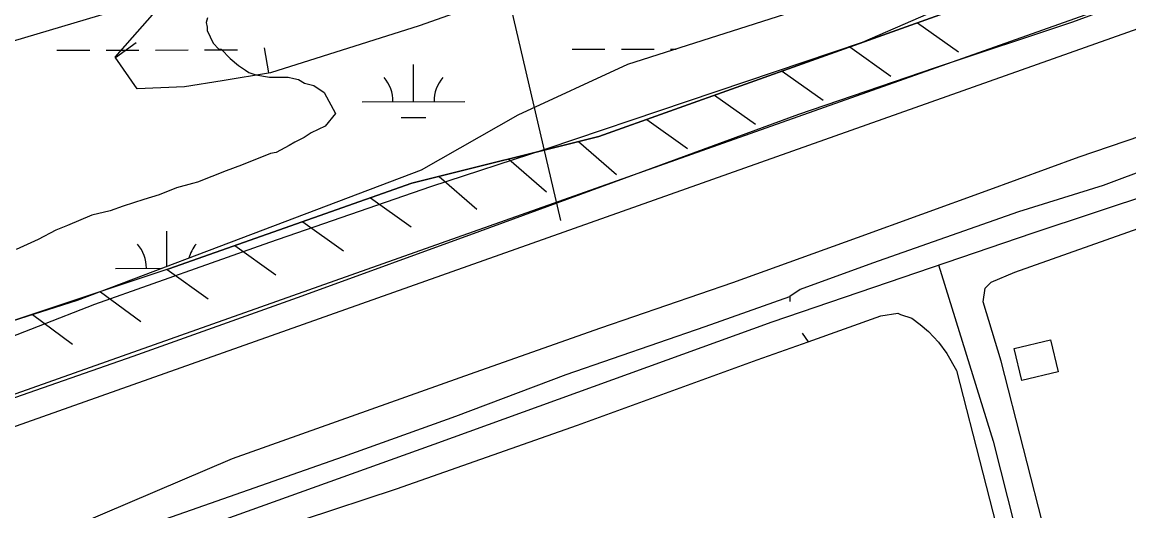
# Model space of a CAD drawing. Extents: x 3329297 to 3367176, y 649250 to 674653.
# Drawn here: x 3337293 to 3338371, y 657903 to 658379 of the extents above; entities that cross this region are included whole.
import ezdxf

# ---------------------------------------------------------------- set-up
doc = ezdxf.new("R2010")
doc.units = 0
for name, color, linetype in [('V-BLDG-OTLN', 7, 'Continuous'), ('V-BORW-LINE', 7, 'Continuous'), ('V-FLOD-BASE', 7, 'Continuous'), ('V-LEVE-TOET', 7, 'Continuous'), ('V-RIVR-RANG', 7, 'Continuous'), ('V-ROAD-CNTR', 7, 'Continuous'), ('V-RRAP-FSHR', 7, 'Continuous'), ('V-SITE-VEGE', 7, 'Continuous'), ('V-SURV-LINE', 7, 'Continuous'), ('V-TOPO-MAJR', 7, 'Continuous'), ('V-TOPO-SHOR', 7, 'Continuous'), ('V-UTIL-LINE', 7, 'Continuous'), ('V-WETL-SWMP', 7, 'Continuous')]:
    doc.layers.add(name, color=color, linetype=linetype)

msp = doc.modelspace()

# ---------------------------------------------------------------- linework, layer by layer
at = {"layer": 'V-BLDG-OTLN'}
msp.add_lwpolyline([(3338259.7, 658061), (3338295, 658069.4), (3338302.5, 658038.3), (3338267.1, 658029.9)], close=True, dxfattribs=at)
at = {"layer": 'V-BORW-LINE'}
for p, q in [((3337384.2, 658344.8), (3337404.6, 658359.1)), ((3337533.7, 658329.6), (3337529.6, 658354.2))]:
    msp.add_line(p, q, dxfattribs=at)
msp.add_lwpolyline([(3338050.5, 658518.9), (3337973.7, 658460.3), (3337826.5, 658427.6), (3337680.3, 658375.5), (3337535.4, 658329.8), (3337488.2, 658322), (3337451.5, 658316), (3337405.6, 658314.1), (3337384, 658345), (3337432.3, 658399.7), (3337511.5, 658439.4), (3337619.1, 658487), (3337705, 658520.5), (3337771.9, 658522.6), (3337842.1, 658558.9), (3337980.9, 658567.8), (3338037.5, 658549.3), (3338049.6, 658518.1)], dxfattribs=at)
at = {"layer": 'V-FLOD-BASE'}
msp.add_lwpolyline([(3338527.5, 658456.9), (3338316.4, 658379), (3338181.7, 658334.3), (3338049.7, 658289), (3337879.9, 658226.7), (3337739, 658175.2), (3337565.7, 658112.2), (3337401.4, 658053.3), (3337272.9, 658008.6), (3337097.6, 657949.7), (3337072.8, 657943), (3337017.9, 657931.6), (3336998.6, 657929.6), (3336981.5, 657931), (3336930, 657934), (3336862.8, 657946.7), (3336834.1, 657953.7), (3336810.8, 657961.4), (3336776.5, 657975.9), (3336649.8, 658036.3), (3336540.2, 658081.4), (3336520.4, 658088.4), (3336503.2, 658092.6)], dxfattribs=at)
at = {"layer": 'V-LEVE-TOET'}
for points in [[(3337347.7, 657889.5), (3337498.3, 657954), (3337734.7, 658038), (3337857.1, 658081.3), (3337985.6, 658125.3), (3338107.2, 658169.3), (3338232.3, 658214.7), (3338323.1, 658247.9), (3338444, 658289.1), (3338587, 658336.5), (3338703.1, 658375), (3338844, 658425.8), (3338975.3, 658481.5), (3339094.9, 658530.3), (3339219.4, 658578.4), (3339405.7, 658664), (3339548, 658724.3), (3339673.2, 658778), (3339779.1, 658825.5), (3339896, 658888.7)], [(3338428.6, 658485.4), (3338272.6, 658428.5), (3338215.5, 658404.7), (3338111.7, 658359.2), (3337941.2, 658301.7), (3337804.5, 658255.7), (3337691.1, 658218.5), (3337534.4, 658164.4), (3337363.9, 658104.1), (3337199, 658039.8), (3337071.1, 657997.8), (3337040.9, 657991.1), (3337016.2, 657990.5), (3336961.3, 657992.9), (3336894.1, 657997.3), (3336836.6, 658012), (3336802.3, 658027.2), (3336705.1, 658077.8), (3336622.3, 658119.4), (3336565.5, 658145), (3336547.7, 658151.3), (3336512.7, 658159), (3336483.9, 658160.5)]]:
    msp.add_lwpolyline(points, dxfattribs=at)
at = {"layer": 'V-RIVR-RANG'}
msp.add_line((3337818.2, 658185.9), (3337522, 659451.7), dxfattribs=at)
at = {"layer": 'V-ROAD-CNTR'}
for points in [[(3338278.1, 658173.9), (3338575.8, 658272.4), (3338626.5, 658283.4), (3338680.7, 658293.1), (3338738.1, 658302), (3338801.1, 658307), (3338973.3, 658308.9)], [(3337449.6, 657880), (3337694.7, 657968), (3338024, 658087.2), (3338278.1, 658173.9)], [(3338186.1, 658142.5), (3338239.3, 657970.7), (3338295.5, 657748.5), (3338367.4, 657508.7), (3338431, 657264.7), (3338506.9, 656974.6), (3338608.2, 656592.2), (3338712.6, 656226.8), (3338783.4, 655949.4), (3338836.2, 655742.1), (3338880, 655575), (3338895.4, 655487.5), (3338897.9, 655393.3), (3338885.3, 655302.2), (3338855.2, 655198.8)]]:
    msp.add_lwpolyline(points, dxfattribs=at)
at = {"layer": 'V-RRAP-FSHR'}
for p, q in [((3338165.5, 658378.4), (3338205.4, 658350.2)), ((3338099.6, 658354.9), (3338139.4, 658326.6)), ((3338033.7, 658331.4), (3338073.5, 658303.1)), ((3337967.8, 658307.9), (3338007.6, 658279.6)), ((3337901.8, 658284.3), (3337941.6, 658256.1)), ((3337835.3, 658262.7), (3337872.2, 658230.7)), ((3337767.4, 658245.7), (3337804.3, 658213.7)), ((3337699.5, 658228.8), (3337736.4, 658196.7)), ((3337632.8, 658207.9), (3337672.5, 658179.5)), ((3337566.7, 658184.6), (3337606.5, 658156.2)), ((3337500.7, 658161.3), (3337540.5, 658132.9)), ((3337434.7, 658138), (3337474.5, 658109.6)), ((3337369.8, 658116.4), (3337409, 658087.3)), ((3337303.4, 658094.3), (3337342.6, 658065.2))]:
    msp.add_line(p, q, dxfattribs=at)
for points in [[(3339451.4, 658898), (3338979.1, 658701.8), (3338279.9, 658444.5), (3338200.8, 658391), (3337855, 658267.6), (3337672.9, 658222.1), (3337436.3, 658138.6)], [(3337436.3, 658138.6), (3337285.2, 658088.3), (3337152.5, 658041.9), (3337105.5, 658020.2), (3337055.1, 658009.3), (3337016.9, 658003.9), (3336954.2, 658002.9), (3336894.7, 658011.2), (3336857.7, 658020.1), (3336761.8, 658060.6), (3336682.7, 658103.9), (3336605.7, 658137.9), (3336556.3, 658160.5), (3336524.4, 658166.7), (3336474.2, 658172.4), (3336279.8, 658179.7), (3336007.3, 658191.2), (3335726.6, 658203.3), (3335473.1, 658213.5), (3335309.3, 658220.3)], [(3337436.3, 658138.6), (3337285.2, 658088.3), (3337152.5, 658041.9), (3337105.5, 658020.2), (3337055.1, 658009.3), (3337016.9, 658003.9), (3336954.2, 658002.9), (3336894.7, 658011.2), (3336857.7, 658020.1), (3336761.8, 658060.6), (3336682.7, 658103.9), (3336605.7, 658137.9), (3336556.3, 658160.5), (3336524.4, 658166.7), (3336476.5, 658172.2)]]:
    msp.add_lwpolyline(points, dxfattribs=at)
at = {"layer": 'V-SITE-VEGE'}
for points in [[(3337473.9, 658383.3), (3337472.7, 658378.8), (3337473.8, 658374.3), (3337473.8, 658370.9), (3337479.4, 658358.5), (3337485, 658352.8), (3337487.3, 658352.8), (3337496.2, 658343.7), (3337504.1, 658336.9), (3337510.9, 658332.4), (3337514.2, 658330.1), (3337521, 658327.8), (3337534.5, 658325.5), (3337539.1, 658325.5), (3337552.6, 658325.4), (3337558.2, 658324.2), (3337562.7, 658323.1), (3337568.4, 658319.7), (3337577.4, 658317.4), (3337587.5, 658310.6), (3337598.7, 658290.2), (3337588.5, 658277.8), (3337574.9, 658271.1), (3337568.1, 658266.6), (3337559.1, 658262.2), (3337553.4, 658258.8), (3337541, 658252.1), (3337535.3, 658251), (3337507, 658239.8), (3337492.3, 658234.3), (3337464.1, 658223.1), (3337459.5, 658222), (3337443.7, 658217.6), (3337426.8, 658210.9), (3337412.1, 658206.4), (3337391.7, 658199.8), (3337379.3, 658195.3), (3337361.2, 658190.9)], [(3337361.2, 658190.9), (3337337.5, 658180.8), (3337326.1, 658176.4), (3337309.2, 658167.4), (3337287.7, 658157.4)]]:
    msp.add_lwpolyline(points, dxfattribs=at)
at = {"layer": 'V-SURV-LINE'}
for points in [[(3337136.8, 657964), (3338883.5, 658583.2)], [(3338893.5, 658554.9), (3337146.9, 657935.7)]]:
    msp.add_lwpolyline(points, dxfattribs=at)
at = {"layer": 'V-TOPO-MAJR'}
msp.add_lwpolyline([(3339428.7, 659149.7), (3338320.5, 658714.3), (3338309.3, 658709.9), (3338298, 658705.6), (3338286.7, 658701.4), (3338275.3, 658697.2), (3338253.2, 658689.2), (3338252.6, 658689), (3338252.1, 658688.8), (3337808.3, 658528.8), (3337707.8, 658493.5), (3337607, 658459.4), (3337505.6, 658427.1), (3337403.8, 658395.9), (3337235.3, 658345.9), (3337217.4, 658340.8), (3337199.5, 658336.1), (3337181.4, 658331.8), (3337163.2, 658327.9), (3336487.9, 658190.7)], dxfattribs=at)
at = {"layer": 'V-TOPO-SHOR'}
for p, q in [((3338053.3, 658075.9), (3338059.1, 658067.7)), ((3338308.8, 657807), (3338246.9, 658048.9))]:
    msp.add_line(p, q, dxfattribs=at)
for points in [[(3339981.6, 658897.8), (3339819.9, 658807.3), (3339632, 658701.8), (3339440.7, 658596.3), (3339241.8, 658479.9), (3339084.9, 658390.1), (3339047.8, 658374.5), (3339001, 658354.8), (3338979, 658348.1), (3338946.7, 658339.3), (3338920.6, 658333.2), (3338893.8, 658332), (3338866.4, 658330.1), (3338735.3, 658326.6), (3338673.5, 658320.7), (3338640.5, 658313.3), (3338571.1, 658299.2), (3338494.8, 658275.6), (3338346.3, 658220), (3338263.9, 658194.3), (3338121.6, 658144.2)], [(3338246.9, 658048.9), (3338229.5, 658106.5), (3338231.4, 658119.9), (3338237.2, 658125.7), (3338260.2, 658135.4), (3338532.7, 658231.9), (3338632.6, 658260.9), (3338676.7, 658264.8), (3338717, 658268.8), (3338767, 658274.6), (3338797.7, 658278.5), (3338820.7, 658278.6), (3338836.1, 658274.7), (3338857.3, 658267.1), (3338859.2, 658265.2), (3338851.5, 658255.6), (3338713.4, 658176.6), (3338623.2, 658120.7), (3338558, 658078.3), (3338512, 658037.9), (3338473.6, 658001.3), (3338420, 657930.2), (3338389.3, 657880.2)], [(3338121.6, 658144.2), (3338051.4, 658118.5), (3338041.1, 658111.6), (3338041.1, 658106.8)], [(3337023.8, 657772), (3337111, 657787.4), (3337157.7, 657797.4), (3337218.2, 657819.1), (3337293.1, 657846.2), (3337451.9, 657901.7), (3337606.6, 657955.9), (3337715.9, 657995.2), (3337823.2, 658035.8), (3337958.6, 658082.5), (3338041.1, 658111.6)], [(3337567.4, 657894.4), (3337658.2, 657924.2), (3337834.2, 657986.5), (3338009.5, 658050.1), (3338059.1, 658067.7), (3338129.8, 658092.8), (3338146.3, 658095.5), (3338149, 658094.1), (3338160, 658090.6), (3338168.2, 658084.4), (3338176.4, 658077.5), (3338185.9, 658067.1), (3338194.1, 658056.1), (3338203.6, 658039.6), (3338254.8, 657839.6)]]:
    msp.add_lwpolyline(points, dxfattribs=at)
at = {"layer": 'V-UTIL-LINE'}
msp.add_lwpolyline([(3337436.3, 658138.6), (3337672.9, 658222.1), (3337855, 658267.6), (3338200.8, 658391), (3338279.9, 658444.5), (3338979.1, 658701.8), (3339577.2, 658950.3), (3339741.9, 659021.7), (3339994.8, 659155.2), (3340766.6, 659590.2), (3341329.8, 660088.4), (3341632.2, 660358.8), (3342178.2, 660842.1), (3342515.8, 661504), (3342751.2, 661989.4), (3343057.2, 662738.8), (3343121.4, 662899.3), (3343150.6, 662991.8), (3343161.5, 663146), (3343214.5, 663762.7), (3343263.8, 664509.6)], dxfattribs=at)
at = {"layer": 'V-WETL-SWMP'}
for p, q in [((3338079.7, 658400.4), (3337883.1, 658337.8)), ((3337327.2, 658351.7), (3337359.2, 658351.8)), ((3337375.2, 658351.8), (3337407.2, 658351.9)), ((3337423.2, 658351.9), (3337455.2, 658352)), ((3337471.2, 658352), (3337503.2, 658352.1)), ((3337829.1, 658352.7), (3337861.1, 658352.8)), ((3337877.1, 658352.8), (3337909.1, 658352.8)), ((3337925.1, 658352.9), (3337930.6, 658352.9)), ((3337674.6, 658301.7), (3337674.6, 658337.7)), ((3337883.1, 658337.8), (3337776.4, 658288.5)), ((3337624.6, 658301.6), (3337724.6, 658301.8)), ((3337662.7, 658286.2), (3337686.7, 658286.3)), ((3337776.4, 658288.5), (3337682.1, 658235)), ((3337682.1, 658235), (3337549.2, 658184.5)), ((3337549.2, 658184.5), (3337347, 658108)), ((3337434.5, 658141.1), (3337434.4, 658175.3)), ((3337384.5, 658139.2), (3337429.7, 658139.3)), ((3337347, 658108), (3337104.6, 658030.4))]:
    msp.add_line(p, q, dxfattribs=at)
for centre, start, end in [((3337619.4, 658302), 359.3365, 40.8801), ((3337729.9, 658302.2), 139.3365, 180.8801), ((3337379.2, 658139.7), 359.3365, 40.8801), ((3337489.7, 658139.9), 139.3365, 164.8334)]:
    msp.add_arc(centre, 35.2, start, end, dxfattribs=at)

doc.saveas('drawing.dxf')
